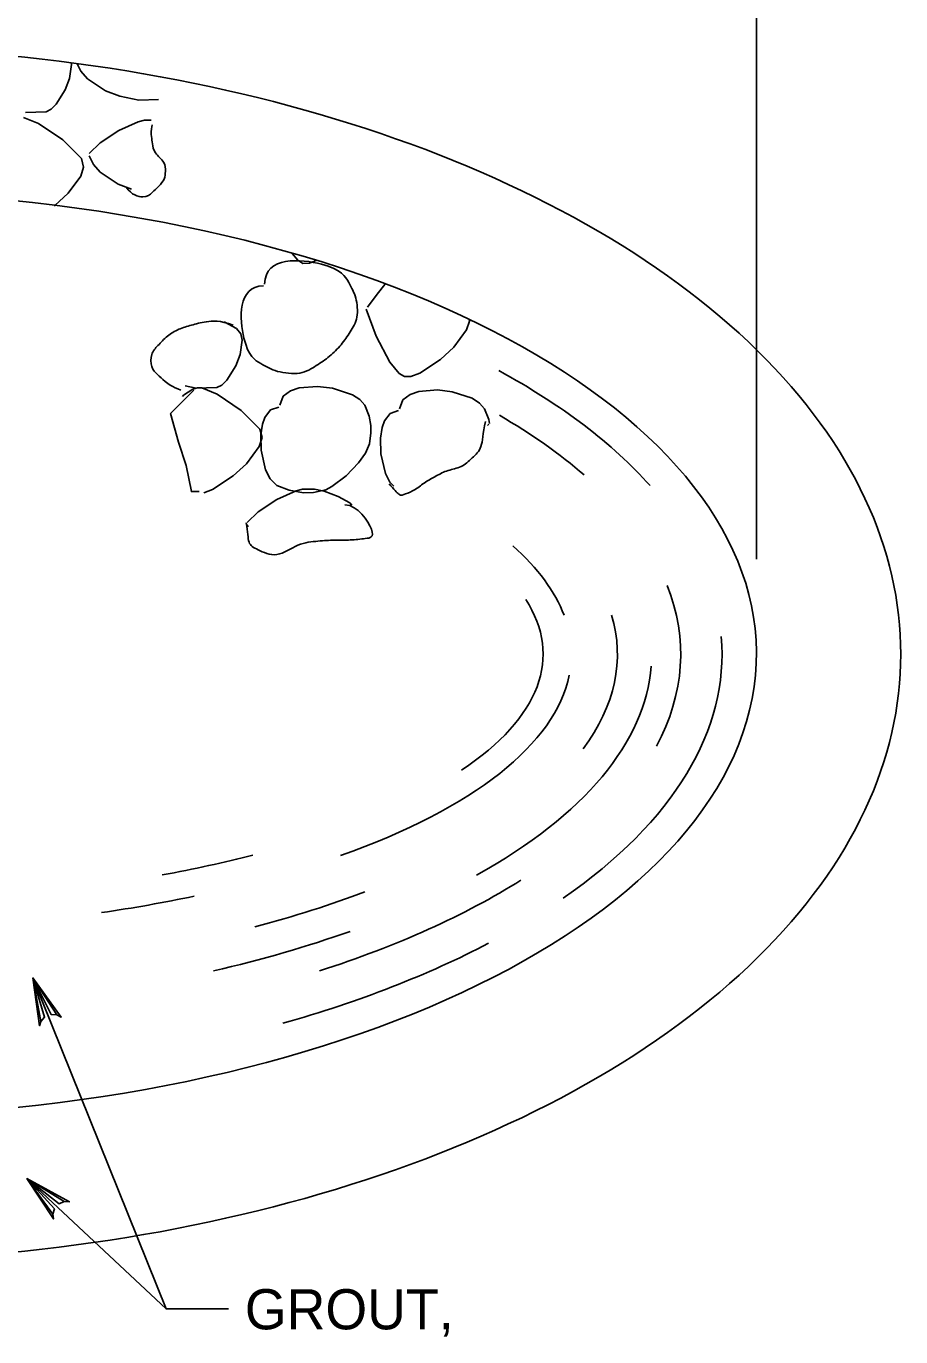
# Model space of a CAD drawing. Extents: x 636183 to 639890, y 299162 to 300538.
# Drawn here: x 638368.8 to 638434.1, y 300381.8 to 300479.7 of the extents above; entities that cross this region are included whole.
import ezdxf

# ---------------------------------------------------------------- set-up
doc = ezdxf.new("R2010")
doc.units = 0
doc.layers.add('Default', color=7, linetype='Continuous')

msp = doc.modelspace()

# ---------------------------------------------------------------- linework, layer by layer
at = {"layer": 'Default'}
for p, q in [((638423.327, 300439.874), (638423.327, 300486.553)), ((638372.194, 300476.813), (638372.039, 300475.752)), ((638372.17, 300476.931), (638372.194, 300476.813)), ((638372.884, 300476.311), (638372.608, 300476.864)), ((638373.379, 300475.74), (638372.884, 300476.311)), ((638372.039, 300475.752), (638371.724, 300474.914)), ((638374.743, 300474.849), (638373.379, 300475.74)), ((638371.724, 300474.914), (638371.054, 300473.836)), ((638375.802, 300474.444), (638374.743, 300474.849)), ((638377.218, 300474.144), (638375.802, 300474.444)), ((638370.314, 300473.279), (638368.765, 300473.23)), ((638370.681, 300473.47), (638370.314, 300473.279)), ((638371.054, 300473.836), (638370.681, 300473.47)), ((638378.701, 300474.19), (638377.218, 300474.144)), ((638368.608, 300472.862), (638369.736, 300472.408)), ((638369.736, 300472.408), (638371.544, 300471.172)), ((638375.731, 300471.878), (638377.17, 300472.528)), ((638377.17, 300472.528), (638377.64, 300472.645)), ((638377.64, 300472.645), (638378.151, 300472.641)), ((638374.34, 300470.957), (638375.731, 300471.878)), ((638371.544, 300471.172), (638372.94, 300469.781)), ((638373.508, 300470.161), (638374.34, 300470.957)), ((638372.94, 300469.781), (638373.103, 300469.152)), ((638373.831, 300469.334), (638373.508, 300469.983)), ((638372.889, 300468.482), (638371.945, 300467.204)), ((638373.103, 300469.152), (638372.889, 300468.482)), ((638374.326, 300468.763), (638373.831, 300469.334)), ((638375.689, 300467.872), (638374.326, 300468.763)), ((638376.675, 300467.494), (638375.689, 300467.872)), ((638371.945, 300467.204), (638370.95, 300466.29)), ((638370.95, 300466.29), (638370.897, 300466.255)), ((638389.082, 300462.193), (638388.675, 300462.686)), ((638389.474, 300461.96), (638389.082, 300462.193)), ((638389.96, 300461.972), (638389.474, 300461.96)), ((638390.466, 300462.165), (638389.96, 300461.972)), ((638394.282, 300458.686), (638395.003, 300459.667)), ((638395.003, 300459.667), (638395.588, 300460.374)), ((638395.588, 300460.374), (638395.641, 300460.427)), ((638394.952, 300456.512), (638394.195, 300458.552)), ((638401.902, 300457.654), (638401.69, 300456.984)), ((638401.874, 300457.76), (638401.902, 300457.654)), ((638383.592, 300457.599), (638383.655, 300457.576)), ((638383.655, 300457.576), (638384.525, 300457.104)), ((638384.525, 300457.104), (638384.836, 300456.71)), ((638384.836, 300456.71), (638384.93, 300456.217)), ((638401.69, 300456.984), (638400.744, 300455.706)), ((638384.93, 300456.217), (638384.776, 300455.155)), ((638395.954, 300454.591), (638394.952, 300456.512)), ((638400.744, 300455.706), (638399.751, 300454.792)), ((638384.776, 300455.155), (638384.461, 300454.317)), ((638399.751, 300454.792), (638398.197, 300453.769)), ((638384.461, 300454.317), (638383.79, 300453.24)), ((638396.661, 300453.739), (638395.954, 300454.591)), ((638397.052, 300453.507), (638396.661, 300453.739)), ((638398.197, 300453.769), (638397.538, 300453.518)), ((638381.501, 300452.634), (638380.684, 300452.807)), ((638383.417, 300452.873), (638383.051, 300452.682)), ((638383.79, 300453.24), (638383.417, 300452.873)), ((638389.184, 300452.657), (638390.572, 300452.767)), ((638390.572, 300452.767), (638391.682, 300452.639)), ((638397.538, 300453.518), (638397.052, 300453.507)), ((638380.472, 300452.024), (638380.564, 300452.118)), ((638380.564, 300452.118), (638381.253, 300452.576)), ((638381.253, 300452.576), (638381.596, 300452.671)), ((638383.051, 300452.682), (638381.501, 300452.634)), ((638381.596, 300452.671), (638381.932, 300452.657)), ((638381.932, 300452.657), (638383.063, 300452.203)), ((638383.063, 300452.203), (638384.868, 300450.967)), ((638387.754, 300451.36), (638387.998, 300452.035)), ((638387.998, 300452.035), (638388.534, 300452.438)), ((638388.534, 300452.438), (638389.184, 300452.657)), ((638391.682, 300452.639), (638393.17, 300452.153)), ((638393.17, 300452.153), (638393.727, 300451.791)), ((638393.727, 300451.791), (638394.095, 300451.36)), ((638396.691, 300451.1), (638396.933, 300451.775)), ((638396.933, 300451.775), (638397.467, 300452.178)), ((638397.467, 300452.178), (638398.118, 300452.397)), ((638398.118, 300452.397), (638399.507, 300452.507)), ((638399.507, 300452.507), (638400.617, 300452.378)), ((638400.617, 300452.378), (638402.105, 300451.892)), ((638402.105, 300451.892), (638402.662, 300451.531)), ((638384.868, 300450.967), (638386.264, 300449.576)), ((638386.634, 300450.46), (638387.056, 300451.013)), ((638387.056, 300451.013), (638387.666, 300451.227)), ((638394.095, 300451.36), (638394.406, 300450.554)), ((638395.991, 300450.75), (638396.601, 300450.967)), ((638402.662, 300451.531), (638403.03, 300451.1)), ((638403.03, 300451.1), (638403.344, 300450.292)), ((638386.324, 300449.161), (638386.45, 300449.953)), ((638386.45, 300449.953), (638386.634, 300450.46)), ((638394.406, 300450.554), (638394.533, 300449.845)), ((638394.533, 300449.845), (638394.551, 300449.295)), ((638395.385, 300449.693), (638395.567, 300450.2)), ((638395.567, 300450.2), (638395.991, 300450.75)), ((638403.24, 300449.843), (638403.355, 300449.953)), ((638403.344, 300450.292), (638403.394, 300450)), ((638386.427, 300448.947), (638386.213, 300448.277)), ((638386.264, 300449.576), (638386.427, 300448.947)), ((638386.347, 300448.003), (638386.324, 300449.161)), ((638394.551, 300449.295), (638394.443, 300448.491)), ((638395.258, 300448.899), (638395.385, 300449.693)), ((638395.281, 300447.743), (638395.258, 300448.899)), ((638386.213, 300448.277), (638385.269, 300446.999)), ((638386.69, 300446.538), (638386.347, 300448.003)), ((638394.443, 300448.491), (638394.139, 300447.789)), ((638385.269, 300446.999), (638384.274, 300446.085)), ((638393.617, 300447.075), (638392.691, 300446.101)), ((638394.139, 300447.789), (638393.617, 300447.075)), ((638395.625, 300446.278), (638395.281, 300447.743)), ((638384.274, 300446.085), (638382.72, 300445.062)), ((638387.03, 300445.875), (638386.69, 300446.538)), ((638387.532, 300445.378), (638387.03, 300445.875)), ((638392.691, 300446.101), (638391.638, 300445.29)), ((638395.965, 300445.613), (638395.625, 300446.278)), ((638382.72, 300445.062), (638382.068, 300444.814)), ((638387.521, 300444.332), (638388.958, 300444.979)), ((638388.44, 300445.012), (638387.532, 300445.378)), ((638389.518, 300444.834), (638388.44, 300445.012)), ((638388.958, 300444.979), (638389.43, 300445.097)), ((638389.43, 300445.097), (638390.349, 300445.088)), ((638391.18, 300445.058), (638390.257, 300444.846)), ((638390.349, 300445.088), (638391.07, 300444.94)), ((638391.07, 300444.94), (638392.106, 300444.56)), ((638391.638, 300445.29), (638391.18, 300445.058)), ((638396.256, 300445.325), (638395.965, 300445.613)), ((638386.13, 300443.409), (638387.521, 300444.332)), ((638390.257, 300444.846), (638389.518, 300444.834)), ((638392.106, 300444.56), (638392.976, 300444.088)), ((638392.976, 300444.088), (638393.133, 300443.892)), ((638385.299, 300442.614), (638386.13, 300443.409)), ((638385.377, 300442.276), (638385.299, 300442.435)), ((638383.92, 300383.898), (638379.272, 300383.898))]:
    msp.add_line(p, q, dxfattribs=at)
for points in [[(638381.338, 300452.489), (638379.59, 300450.741), (638380.173, 300448.604), (638380.755, 300446.854), (638381.145, 300444.913), (638381.727, 300444.913)], [(638369.322, 300408.6), (638379.256, 300383.898)], [(638369.915, 300405.359), (638369.806, 300405.027), (638369.322, 300408.6), (638369.915, 300405.359), (638370.19, 300405.679), (638369.322, 300408.6), (638370.675, 300405.877), (638371.091, 300405.845), (638369.322, 300408.6), (638371.43, 300405.675), (638371.091, 300405.845)], [(638370.807, 300390.952), (638370.853, 300390.605), (638368.868, 300393.615), (638370.807, 300390.952), (638370.916, 300391.359), (638368.868, 300393.615), (638371.267, 300391.747), (638371.656, 300391.899), (638368.868, 300393.615), (638372.036, 300391.893), (638371.656, 300391.899)], [(638368.868, 300393.615), (638379.272, 300383.898)]]:
    msp.add_lwpolyline(points, dxfattribs=at)
for major_axis, ratio, start_param, end_param in [((79.861, 0), 0.567474, 4.712389, 7.853982), ((69.084, 0), 0.5, 1.570796, 7.760105), ((66.519, 0), 0.480722, 0.404459, 0.7237), ((63.434, 0), 0.455468, 0.481682, 0.665428), ((55.274, 0), 0.375077, 0.140546, 0.400496), ((63.434, 0), 0.455468, 6.043085, 6.461624), ((53.164, 0), 0.350269, 5.799585, 6.504884), ((58.71, 0), 0.411649, 5.986198, 6.404527), ((66.519, 0), 0.480722, 5.676904, 6.324224), ((55.274, 0), 0.375077, 5.47148, 6.207476), ((61.263, 0), 0.436168, 5.617559, 6.249976), ((53.164, 0), 0.350269, 5.196154, 5.346592), ((63.434, 0), 0.455468, 5.324696, 5.659894), ((55.274, 0), 0.375077, 5.08643, 5.224869), ((58.71, 0), 0.411649, 5.281597, 5.458784), ((61.263, 0), 0.436168, 5.197163, 5.397205), ((66.519, 0), 0.480722, 5.244242, 5.542202)]:
    msp.add_ellipse((638354.242, 300432.777), major_axis=major_axis, ratio=ratio, start_param=start_param, end_param=end_param, dxfattribs=at)
for points in [[(638376.288, 300467.641), (638376.67, 300467.076), (638377.689, 300466.752), (638378.229, 300467.254), (638378.729, 300467.719), (638379.177, 300468.254), (638379.201, 300468.807), (638379.231, 300469.516), (638378.328, 300470.204), (638378.229, 300470.946), (638378.172, 300471.375), (638378.12, 300471.864), (638378.229, 300472.304)], [(638386.616, 300460.417), (638386.645, 300462.53), (638392.05, 300462.051), (638392.956, 300460.417), (638393.466, 300459.497), (638393.646, 300457.834), (638392.999, 300456.846), (638392.359, 300455.867), (638391.474, 300454.982), (638390.499, 300454.347), (638389.365, 300453.609), (638387.439, 300453.834), (638386.393, 300454.435), (638384.902, 300455.291), (638384.576, 300460.239), (638386.526, 300460.284)], [(638384.253, 300457.345), (638383.282, 300457.72), (638382.158, 300457.63), (638381.145, 300457.345), (638380.178, 300457.074), (638379.333, 300456.564), (638378.618, 300455.791), (638378.103, 300455.234), (638378.097, 300454.155), (638378.618, 300453.654), (638379.131, 300453.162), (638379.705, 300452.745), (638380.366, 300452.489)], [(638395.91, 300445.495), (638396.274, 300445.092), (638396.673, 300444.554), (638397.075, 300444.717), (638397.85, 300445.03), (638398.627, 300445.659), (638399.406, 300446.078), (638400.283, 300446.549), (638401.319, 300446.687), (638402.125, 300447.436), (638402.891, 300448.148), (638402.895, 300449.212), (638403.097, 300450.156)], [(638385.225, 300442.58), (638385.374, 300441.896), (638385.324, 300440.967), (638386.001, 300440.639), (638387.523, 300439.901), (638389.107, 300441.088), (638390.664, 300441.221), (638391.824, 300441.32), (638393.018, 300441.277), (638394.16, 300441.415), (638395.128, 300441.532), (638393.593, 300443.884), (638392.606, 300443.941)]]:
    msp.add_open_spline(points, degree=3, dxfattribs=at)

# ---------------------------------------------------------------- texts
msp.add_text('GROUT,', height=2.998, dxfattribs=at).set_placement((638385.137, 300382.365))

doc.saveas('drawing.dxf')
